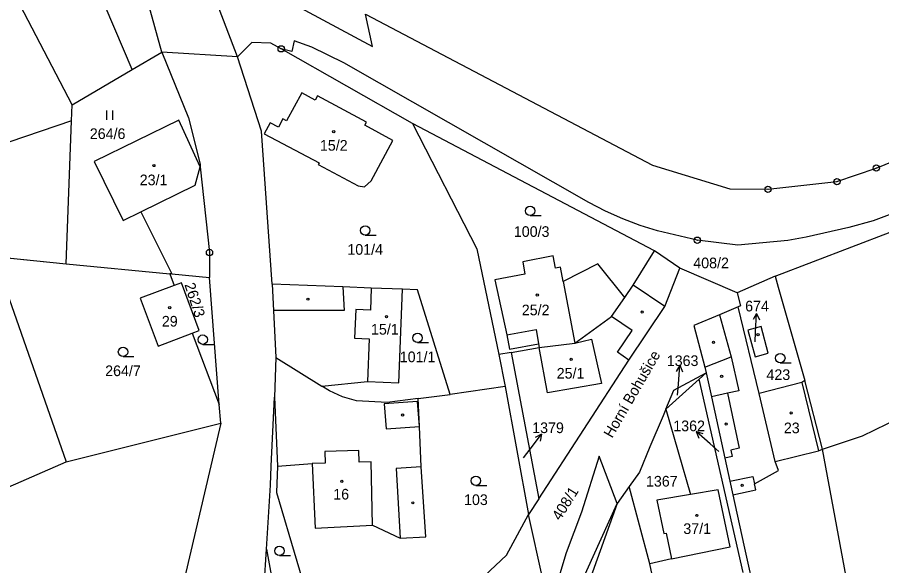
# Model space of a CAD drawing. Extents: x -680203 to -673936, y -1102717 to -1093650.
# Drawn here: x -678609.6 to -678471.6, y -1097339.6 to -1097252 of the extents above; entities that cross this region are included whole.
import ezdxf

# ---------------------------------------------------------------- set-up
doc = ezdxf.new("R2010")
doc.units = 0
for name, color, linetype in [('SOxx02xx_Koleje_param další_Popis10', 7, 'Continuous'), ('SOxx02xx_Staničení_Popis10', 7, 'Continuous'), ('SOxxxxxx_Koleje_hlavní_body_Popis10', 7, 'Continuous'), ('SOxxxxxx_Koleje_LN_parametry_Popis10', 7, 'Continuous'), ('SOxxxxxx_Koleje_param další_Popis10', 7, 'Continuous'), ('SOxxxxxx_Osa_bod_P', 7, 'Continuous'), ('SOxxxxxx_Staničení_Popis10', 7, 'Continuous'), ('x_prac', 7, 'Continuous')]:
    doc.layers.add(name, color=color, linetype=linetype)

msp = doc.modelspace()

# ---------------------------------------------------------------- linework, layer by layer
at = {"layer": 'SOxx02xx_Koleje_param další_Popis10'}
for centre, radius in [((-678567.44, -1097257.05), 0.5), ((-678567.44, -1097257.05), 0.0303), ((-678472.46, -1097276.08), 0.5), ((-678472.46, -1097276.08), 0.0303), ((-678478.74, -1097278.25), 0.5), ((-678489.75, -1097279.48), 0.5), ((-678478.74, -1097278.25), 0.0303), ((-678489.75, -1097279.48), 0.0303), ((-678501.03, -1097287.61), 0.5), ((-678501.03, -1097287.61), 0.0303), ((-678578.89, -1097289.58), 0.5), ((-678578.89, -1097289.58), 0.0303)]:
    msp.add_circle(centre, radius, dxfattribs=at)
at = {"layer": 'SOxx02xx_Staničení_Popis10'}
for p, q in [((-678491.57, -1097299.3), (-678492.12, -1097300.28)), ((-678491.73, -1097302.3), (-678491.57, -1097299.3)), ((-678491.57, -1097299.3), (-678491.12, -1097300.33)), ((-678491.81, -1097303.86), (-678491.73, -1097302.3)), ((-678503.83, -1097307.59), (-678504.4, -1097308.55)), ((-678504.04, -1097310.58), (-678503.83, -1097307.59)), ((-678503.83, -1097307.59), (-678503.4, -1097308.62)), ((-678504.17, -1097312.35), (-678504.04, -1097310.58)), ((-678527.73, -1097320.99), (-678525.92, -1097318.59)), ((-678525.92, -1097318.59), (-678526.93, -1097319.09)), ((-678525.92, -1097318.59), (-678526.13, -1097319.69)), ((-678498.96, -1097320.15), (-678501.22, -1097318.18)), ((-678501.22, -1097318.18), (-678500.14, -1097318.46)), ((-678501.22, -1097318.18), (-678500.8, -1097319.22)), ((-678497.59, -1097321.33), (-678498.96, -1097320.15)), ((-678528.76, -1097322.38), (-678527.73, -1097320.99))]:
    msp.add_line(p, q, dxfattribs=at)
at = {"layer": 'SOxxxxxx_Koleje_hlavní_body_Popis10'}
for p, q in [((-678595.29, -1097268.39), (-678595.29, -1097266.89)), ((-678594.29, -1097268.39), (-678594.29, -1097266.89)), ((-678527.72, -1097283.69), (-678525.97, -1097283.69)), ((-678554.03, -1097286.8), (-678552.28, -1097286.8)), ((-678545.67, -1097303.97), (-678543.92, -1097303.97)), ((-678579.97, -1097304.24), (-678578.22, -1097304.24)), ((-678592.69, -1097306.19), (-678590.94, -1097306.19)), ((-678487.78, -1097307.18), (-678486.03, -1097307.18)), ((-678536.36, -1097326.77), (-678534.61, -1097326.77)), ((-678567.72, -1097337.98), (-678565.97, -1097337.98))]:
    msp.add_line(p, q, dxfattribs=at)
for centre in [(-678527.72, -1097282.94), (-678554.03, -1097286.05), (-678579.97, -1097303.49), (-678545.67, -1097303.22), (-678592.69, -1097305.44), (-678487.78, -1097306.43), (-678536.36, -1097326.02), (-678567.72, -1097337.23)]:
    msp.add_circle(centre, 0.75, dxfattribs=at)
at = {"layer": 'SOxxxxxx_Koleje_LN_parametry_Popis10'}
msp.add_lwpolyline([(-678613.26, -1097290.2), (-678601.77, -1097291.4), (-678600.91, -1097268.54), (-678628.14, -1097277.8)], dxfattribs=at)
at = {"layer": 'SOxxxxxx_Koleje_param další_Popis10'}
for centre in [(-678559.06, -1097270.29), (-678587.76, -1097275.69), (-678563.18, -1097297.02), (-678526.57, -1097296.36), (-678585.24, -1097298.37), (-678550.64, -1097299.81), (-678509.83, -1097299.08), (-678491.33, -1097302.7), (-678498.44, -1097303.91), (-678521.16, -1097306.62), (-678497.14, -1097309.35), (-678486.04, -1097315.19), (-678548.07, -1097315.53), (-678496.42, -1097316.97), (-678557.77, -1097326.11), (-678493.87, -1097326.76), (-678546.44, -1097329.55), (-678501.11, -1097331.56)]:
    msp.add_circle(centre, 0.175, dxfattribs=at)
at = {"layer": 'SOxxxxxx_Staničení_Popis10'}
for p, q in [((-678522.45, -1097294.21), (-678520.6, -1097304.04)), ((-678557.63, -1097295.06), (-678557.4, -1097298.86)), ((-678553.06, -1097295.25), (-678553.2, -1097298.77)), ((-678506.2, -1097298.22), (-678511.27, -1097294.79)), ((-678557.4, -1097298.86), (-678568.66, -1097298.81)), ((-678555.54, -1097298.68), (-678555.72, -1097303.24)), ((-678553.2, -1097298.77), (-678555.54, -1097298.68)), ((-678511.41, -1097302.05), (-678514.7, -1097299.8)), ((-678497.5, -1097299.5), (-678495.6, -1097306.23)), ((-678531.43, -1097302.73), (-678526.77, -1097301.89)), ((-678526.77, -1097301.89), (-678526.36, -1097304.15)), ((-678513.77, -1097305.5), (-678511.41, -1097302.05)), ((-678555.72, -1097303.24), (-678553.39, -1097303.34)), ((-678553.39, -1097303.34), (-678553.66, -1097310.17)), ((-678520.6, -1097304.04), (-678517.9, -1097303.43)), ((-678517.9, -1097303.43), (-678516.31, -1097310.48)), ((-678524.95, -1097311.99), (-678526.26, -1097304.72)), ((-678511.93, -1097306.74), (-678513.77, -1097305.5)), ((-678499.81, -1097307.89), (-678495.6, -1097306.23)), ((-678495.6, -1097306.23), (-678494.4, -1097311.65)), ((-678516.31, -1097310.48), (-678524.95, -1097311.99)), ((-678484.37, -1097310.33), (-678481.71, -1097321.24)), ((-678496.23, -1097312.05), (-678498.77, -1097312.6)), ((-678494.4, -1097311.65), (-678496.23, -1097312.05)), ((-678496.23, -1097312.05), (-678494.32, -1097320.82)), ((-678488.58, -1097322.96), (-678491.18, -1097312.11)), ((-678545.68, -1097313.34), (-678551, -1097313.73)), ((-678551, -1097313.73), (-678550.7, -1097317.73)), ((-678545.38, -1097317.36), (-678545.68, -1097313.34)), ((-678550.7, -1097317.73), (-678545.38, -1097317.36)), ((-678555.06, -1097321.2), (-678560.46, -1097321.36)), ((-678560.46, -1097321.36), (-678560.4, -1097323.2)), ((-678555, -1097323.04), (-678555.06, -1097321.2)), ((-678494.32, -1097320.82), (-678495.69, -1097321.12)), ((-678495.69, -1097321.12), (-678495.47, -1097322.15)), ((-678560.4, -1097323.2), (-678562.48, -1097323.26)), ((-678553.1, -1097322.98), (-678555, -1097323.04)), ((-678552.88, -1097333.14), (-678553.1, -1097322.98)), ((-678495.47, -1097322.15), (-678496.64, -1097322.4)), ((-678545.1, -1097323.78), (-678549.08, -1097324.05)), ((-678549.08, -1097324.05), (-678548.46, -1097335.21)), ((-678495.84, -1097326.11), (-678492.16, -1097325.32)), ((-678492.16, -1097325.32), (-678491.91, -1097326.49))]:
    msp.add_line(p, q, dxfattribs=at)
msp.add_lwpolyline([(-678589.85, -1097283.07), (-678581.16, -1097278.81), (-678580.35, -1097275.91)], dxfattribs=at)
at = {"layer": 'x_prac'}
for p, q in [((-678600.81, -1097266), (-678621.89, -1097225.43)), ((-678574.44, -1097258.33), (-678581.3, -1097240.3)), ((-678546.51, -1097268.97), (-678567.44, -1097257.05)), ((-678565.72, -1097257.47), (-678567.44, -1097257.05)), ((-678591.24, -1097260.37), (-678586.51, -1097257.59)), ((-678591.24, -1097260.37), (-678586.51, -1097257.59)), ((-678574.44, -1097258.33), (-678586.51, -1097257.59)), ((-678574.44, -1097258.33), (-678586.51, -1097257.59)), ((-678600.81, -1097266), (-678591.24, -1097260.37)), ((-678507.85, -1097289.3), (-678546.51, -1097268.97)), ((-678613.26, -1097290.2), (-678601.77, -1097291.4)), ((-678613.26, -1097290.2), (-678601.78, -1097323.01)), ((-678503.84, -1097292.07), (-678507.85, -1097289.3)), ((-678601.77, -1097291.4), (-678585.24, -1097292.96)), ((-678584.88, -1097292.99), (-678585.24, -1097292.96)), ((-678585.24, -1097292.96), (-678584.52, -1097294.85)), ((-678584.88, -1097292.99), (-678578.89, -1097293.56)), ((-678494.66, -1097296.01), (-678503.84, -1097292.07)), ((-678577.32, -1097313.84), (-678578.89, -1097293.56)), ((-678488.61, -1097293.37), (-678494.66, -1097296.01)), ((-678581.63, -1097302.47), (-678577.32, -1097313.84)), ((-678530.72, -1097305.52), (-678526.26, -1097304.72)), ((-678568.31, -1097306.35), (-678568.51, -1097312.66)), ((-678568.31, -1097306.35), (-678568.51, -1097312.66)), ((-678568.31, -1097306.35), (-678560.94, -1097310.91)), ((-678530.72, -1097305.52), (-678532.69, -1097305.87)), ((-678532.69, -1097305.87), (-678531.68, -1097310.97)), ((-678530.72, -1097305.52), (-678526.34, -1097328.89)), ((-678499.61, -1097308.78), (-678500.72, -1097309.79)), ((-678531.68, -1097310.97), (-678540.49, -1097312.25)), ((-678531.68, -1097310.97), (-678527.98, -1097331.4)), ((-678500.72, -1097309.79), (-678506.03, -1097314.6)), ((-678493.71, -1097340.67), (-678500.72, -1097309.79)), ((-678481.05, -1097320.97), (-678483.88, -1097310)), ((-678545.58, -1097312.91), (-678540.49, -1097312.25)), ((-678568.51, -1097312.66), (-678568.04, -1097323.69)), ((-678577.09, -1097316.82), (-678577.32, -1097313.84)), ((-678506.03, -1097314.6), (-678506.47, -1097315.66)), ((-678506.03, -1097314.6), (-678502.1, -1097328.2)), ((-678601.78, -1097323.01), (-678577.09, -1097316.82)), ((-678577.09, -1097316.82), (-678582.86, -1097341.57)), ((-678473.86, -1097359.91), (-678481.05, -1097320.97)), ((-678640.57, -1097339.91), (-678601.78, -1097323.01)), ((-678510.26, -1097324.66), (-678511.9, -1097326.96)), ((-678569.79, -1097336.92), (-678569.15, -1097326.73)), ((-678569.79, -1097336.92), (-678569.15, -1097326.73)), ((-678511.9, -1097326.96), (-678513.84, -1097329.66)), ((-678508.61, -1097339.27), (-678511.9, -1097326.96)), ((-678497.69, -1097327.47), (-678502.1, -1097328.2)), ((-678526.34, -1097328.89), (-678527.98, -1097331.4)), ((-678502.1, -1097328.2), (-678507.48, -1097329.14)), ((-678570.26, -1097344.55), (-678569.79, -1097336.92)), ((-678570.26, -1097344.55), (-678569.79, -1097336.92)), ((-678569.79, -1097336.92), (-678567.68, -1097348.65)), ((-678505.15, -1097338.51), (-678508.61, -1097339.27)), ((-678504.31, -1097359.49), (-678508.61, -1097339.27))]:
    msp.add_line(p, q, dxfattribs=at)
for points in [[(-678591.24, -1097260.37), (-678596.94, -1097246.94), (-678605.77, -1097226.11), (-678624.6, -1097191.82), (-678640.85, -1097130.07), (-678655.06, -1097105.22), (-678666.21, -1097062.72), (-678670.74, -1096995.32)], [(-678591.24, -1097260.37), (-678596.94, -1097246.94), (-678605.77, -1097226.11), (-678624.6, -1097191.82), (-678640.85, -1097130.07), (-678655.06, -1097105.22), (-678666.21, -1097062.72), (-678670.74, -1096995.32)], [(-678553.97, -1097251.53), (-678508.19, -1097275.64), (-678495.83, -1097279.4), (-678489.75, -1097279.48), (-678478.74, -1097278.25), (-678472.46, -1097276.08), (-678463.2, -1097272.31), (-678451.82, -1097262.49), (-678424.21, -1097222.73), (-678421.91, -1097221.4)], [(-678586.51, -1097257.59), (-678590.8, -1097241.91), (-678597.58, -1097223.5)], [(-678581.3, -1097240.3), (-678577.32, -1097243.49), (-678552.85, -1097256.7), (-678553.97, -1097251.53)], [(-678488.61, -1097293.37), (-678458.03, -1097281.63), (-678458.15, -1097281.92), (-678451.09, -1097276.11), (-678445.55, -1097272.54), (-678443.64, -1097270.44), (-678428.38, -1097247.17), (-678425.3, -1097242.41), (-678423.14, -1097245.38)], [(-678468.3, -1097282.77), (-678472.98, -1097284.49), (-678476.83, -1097285.56), (-678483.64, -1097287.14), (-678486.6, -1097287.64), (-678494.56, -1097288.41), (-678501.03, -1097287.61), (-678507.38, -1097286.13), (-678510.13, -1097285.24), (-678512.92, -1097284.17), (-678515.66, -1097282.95), (-678518.33, -1097281.58), (-678557.43, -1097259.31), (-678562.56, -1097256.8), (-678565.35, -1097255.78), (-678565.72, -1097257.47)], [(-678567.44, -1097257.05), (-678569.09, -1097256.12), (-678572.14, -1097256.02), (-678574.44, -1097258.33)], [(-678586.51, -1097257.59), (-678582.25, -1097268.05), (-678580.4, -1097275.46), (-678580.35, -1097275.91)], [(-678568.86, -1097294.62), (-678570.61, -1097270.19), (-678574.44, -1097258.33)], [(-678568.86, -1097294.62), (-678570.61, -1097270.19), (-678574.44, -1097258.33)], [(-678554.13, -1097279.08), (-678553.09, -1097278.11), (-678549.61, -1097271.69), (-678554.11, -1097269.24), (-678553.85, -1097268.75), (-678561.63, -1097264.54), (-678562, -1097265.24), (-678564.17, -1097264.09), (-678566.6, -1097268.56), (-678567.17, -1097268.25), (-678567.89, -1097269.57), (-678569.2, -1097268.85), (-678570.16, -1097270.61), (-678561.4, -1097275.23), (-678561.56, -1097275.54), (-678555.13, -1097278.93), (-678554.13, -1097279.08)], [(-678601.77, -1097291.4), (-678600.91, -1097268.54), (-678600.81, -1097266)], [(-678580.35, -1097275.91), (-678583.79, -1097268.42), (-678597.28, -1097275.06), (-678592.68, -1097284.45), (-678589.85, -1097283.07), (-678584.88, -1097292.99)], [(-678546.51, -1097268.97), (-678536.22, -1097288.98), (-678532.69, -1097305.87)], [(-678580.35, -1097275.91), (-678578.89, -1097289.58), (-678578.89, -1097293.56)], [(-678512.62, -1097296.76), (-678516.9, -1097291.36), (-678522.45, -1097294.21), (-678522.88, -1097291.91), (-678523.65, -1097292.08), (-678524.03, -1097290.13), (-678528.9, -1097291.07), (-678528.54, -1097293.01), (-678533.36, -1097293.93), (-678531.43, -1097302.73), (-678531.02, -1097304.99), (-678526.36, -1097304.15), (-678526.26, -1097304.72)], [(-678512.62, -1097296.76), (-678511.27, -1097294.79), (-678507.85, -1097289.3)], [(-678526.34, -1097328.89), (-678511.93, -1097306.74), (-678506.2, -1097298.22), (-678503.84, -1097292.07)], [(-678581.63, -1097302.47), (-678580.53, -1097302.05), (-678583.35, -1097294.41), (-678584.52, -1097294.85)], [(-678488.61, -1097293.37), (-678488.11, -1097295.11), (-678483.88, -1097310)], [(-678584.52, -1097294.85), (-678589.95, -1097296.88), (-678587.09, -1097304.54), (-678581.63, -1097302.47)], [(-678548.1, -1097295.44), (-678553.06, -1097295.25), (-678557.63, -1097295.06), (-678568.86, -1097294.62)], [(-678568.86, -1097294.62), (-678568.66, -1097298.81), (-678568.31, -1097306.35)], [(-678568.86, -1097294.62), (-678568.66, -1097298.81), (-678568.31, -1097306.35)], [(-678560.94, -1097310.91), (-678553.66, -1097310.17), (-678548.69, -1097310.36), (-678548.1, -1097295.44)], [(-678540.49, -1097312.25), (-678545.71, -1097295.54), (-678548.1, -1097295.44)], [(-678526.26, -1097304.72), (-678520.6, -1097304.04), (-678514.7, -1097299.8), (-678512.62, -1097296.76)], [(-678494.66, -1097296.01), (-678494.12, -1097298.08), (-678494.5, -1097298.24)], [(-678481.05, -1097320.97), (-678474.65, -1097318.86), (-678429.38, -1097296.82)], [(-678494.5, -1097298.24), (-678497.5, -1097299.5), (-678501.57, -1097301.21), (-678499.81, -1097307.89), (-678499.61, -1097308.78)], [(-678483.88, -1097310), (-678484.37, -1097310.33), (-678491.18, -1097312.11), (-678494.5, -1097298.24)], [(-678492.94, -1097301.96), (-678491.78, -1097306.21), (-678489.7, -1097305.65), (-678490.86, -1097301.4), (-678492.94, -1097301.96)], [(-678506.03, -1097314.6), (-678504.75, -1097311.53), (-678499.61, -1097308.78)], [(-678499.61, -1097308.78), (-678498.77, -1097312.6), (-678496.64, -1097322.4), (-678495.84, -1097326.11), (-678495.37, -1097328.26)], [(-678545.58, -1097312.91), (-678550.54, -1097313.54), (-678555.43, -1097313.25), (-678557.65, -1097312.62), (-678559.74, -1097311.65), (-678560.94, -1097310.91)], [(-678569.15, -1097326.73), (-678569.04, -1097323.69), (-678568.51, -1097312.66)], [(-678569.15, -1097326.73), (-678569.04, -1097323.69), (-678568.51, -1097312.66)], [(-678568.04, -1097323.69), (-678562.48, -1097323.26), (-678562.01, -1097333.59), (-678552.88, -1097333.14), (-678548.46, -1097335.21), (-678544.37, -1097334.96), (-678545.1, -1097323.78), (-678545.38, -1097317.36), (-678545.58, -1097312.91)], [(-678506.47, -1097315.66), (-678508.58, -1097320.6), (-678510.26, -1097324.66)], [(-678495.37, -1097328.26), (-678491.7, -1097327.47), (-678491.91, -1097326.49), (-678488.09, -1097324.39), (-678488.58, -1097322.96), (-678481.71, -1097321.24), (-678481.05, -1097320.97)], [(-678513.84, -1097329.66), (-678516.67, -1097322.09), (-678519.49, -1097331.04), (-678521.94, -1097337.55), (-678533.99, -1097377.64), (-678539.93, -1097390.41), (-678543.51, -1097406.53)], [(-678568.04, -1097323.69), (-678568.19, -1097327.89), (-678561.68, -1097349.81)], [(-678505.15, -1097338.51), (-678495.76, -1097336.57), (-678497.69, -1097327.47)], [(-678495.37, -1097328.26), (-678493.62, -1097336.33), (-678487.72, -1097362.83)], [(-678529.82, -1097427.32), (-678530.61, -1097393.54), (-678528.29, -1097370.7), (-678521.21, -1097346.02), (-678513.84, -1097329.66)], [(-678513.84, -1097329.66), (-678519.73, -1097346.11), (-678529.39, -1097393.57), (-678529.53, -1097404.7), (-678529.81, -1097425.78), (-678529.82, -1097427.32)], [(-678507.48, -1097329.14), (-678506.39, -1097334.46), (-678506, -1097334.38), (-678505.15, -1097338.51)], [(-678551.55, -1097349.61), (-678550.15, -1097349.49), (-678541.64, -1097347.16), (-678537.61, -1097343.67), (-678531.49, -1097337.88), (-678527.98, -1097331.4)], [(-678536.69, -1097376.19), (-678534.35, -1097366.14), (-678528.74, -1097349.24), (-678525.67, -1097341.72), (-678527.98, -1097331.4)]]:
    msp.add_lwpolyline(points, dxfattribs=at)

# ---------------------------------------------------------------- texts
at = {"layer": 'SOxx02xx_Staničení_Popis10'}
msp.add_text('Horní Bohušice', height=1.7, rotation=60, dxfattribs=at).set_placement((-678514.62, -1097319.32))
at = {"layer": 'SOxxxxxx_Osa_bod_P'}
for s, p in [('264/6', (-678597.99, -1097271.45)), ('15/2', (-678561.26, -1097273.31)), ('23/1', (-678590.02, -1097278.83)), ('100/3', (-678530.31, -1097287.08)), ('101/4', (-678556.88, -1097289.93)), ('408/2', (-678501.67, -1097292.09)), ('25/2', (-678529.04, -1097299.6)), ('674', (-678493.39, -1097298.98)), ('29', (-678586.49, -1097301.4)), ('15/1', (-678553.11, -1097302.69)), ('101/1', (-678548.52, -1097307.09)), ('1363', (-678505.9, -1097307.7)), ('264/7', (-678595.54, -1097309.31)), ('25/1', (-678523.47, -1097309.71)), ('423', (-678489.99, -1097309.93)), ('1362', (-678504.86, -1097318.11)), ('1379', (-678527.38, -1097318.41)), ('23', (-678487.21, -1097318.43)), ('1367', (-678509.22, -1097326.95)), ('16', (-678559.13, -1097329.02)), ('103', (-678538.26, -1097329.9)), ('37/1', (-678503.26, -1097334.52))]:
    msp.add_text(s, height=1.7, dxfattribs=at).set_placement(p)
for s, rotation, p in [('262/3', 288, (-678582.91, -1097294.7)), ('408/1', 58, (-678522.91, -1097332.5))]:
    msp.add_text(s, height=1.7, rotation=rotation, dxfattribs=at).set_placement(p)

doc.saveas('drawing.dxf')
